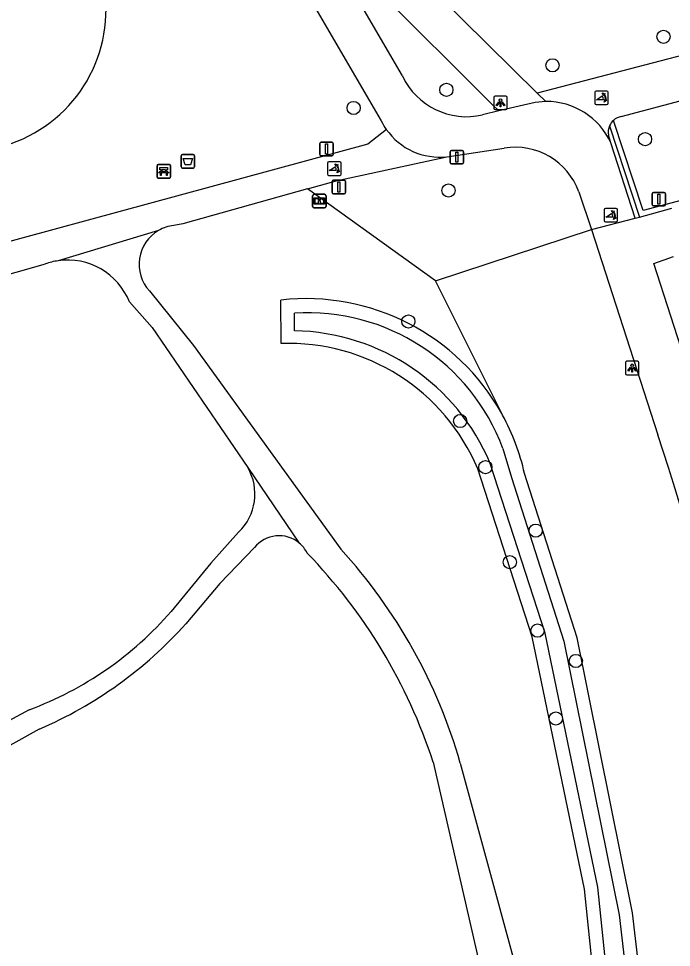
# Model space of a CAD drawing. Extents: x 162880 to 165536, y 384011 to 385179.
# Drawn here: x 163729.3 to 163777.7, y 384375.9 to 384444.8 of the extents above; entities that cross this region are included whole.
import ezdxf

# ---------------------------------------------------------------- set-up
doc = ezdxf.new("R2010")
doc.units = 0
for name, color, linetype in [('IMGEO_Afsluitpaal', 7, 'Continuous'), ('IMGEO_Afvalbak', 7, 'Continuous'), ('IMGEO_Bank', 7, 'Continuous'), ('IMGEO_Boom', 7, 'Continuous'), ('IMGEO_Fietspad_gesloten', 7, 'Continuous'), ('IMGEO_Groenvoorziening', 7, 'Continuous'), ('IMGEO_Haag', 7, 'Continuous'), ('IMGEO_Informatiebord', 7, 'Continuous'), ('IMGEO_Lichtpunt', 7, 'Continuous'), ('IMGEO_Loofbos', 7, 'Continuous'), ('IMGEO_Poller', 7, 'Continuous'), ('IMGEO_Rijbaan_lokaal_open', 7, 'Continuous'), ('IMGEO_Verkeersbordpaal', 7, 'Continuous'), ('IMGEO_Voetpad_gesloten', 7, 'Continuous'), ('IMGEO_Voetpad_halfverhard', 7, 'Continuous'), ('IMGEO_Waterloop', 7, 'Continuous')]:
    doc.layers.add(name, color=color, linetype=linetype)

msp = doc.modelspace()

# ---------------------------------------------------------------- linework, layer by layer
at = {"layer": 'IMGEO_Afsluitpaal'}
for p, q in [((163751.618, 384434.702), (163751.618, 384435.502)), ((163751.618, 384435.502), (163751.618, 384434.702)), ((163751.718, 384435.602), (163752.508, 384435.602)), ((163752.508, 384435.602), (163751.718, 384435.602)), ((163752.608, 384435.502), (163752.608, 384434.702)), ((163752.608, 384434.702), (163752.608, 384435.502)), ((163761.375, 384435.004), (163762.165, 384435.004)), ((163762.165, 384435.004), (163761.375, 384435.004)), ((163752.508, 384434.602), (163751.718, 384434.602)), ((163751.718, 384434.602), (163752.508, 384434.602)), ((163761.275, 384434.104), (163761.275, 384434.904)), ((163761.275, 384434.904), (163761.275, 384434.104)), ((163762.265, 384434.904), (163762.265, 384434.104)), ((163762.265, 384434.104), (163762.265, 384434.904)), ((163762.165, 384434.004), (163761.375, 384434.004)), ((163761.375, 384434.004), (163762.165, 384434.004)), ((163752.536, 384431.888), (163752.536, 384432.688)), ((163752.536, 384432.688), (163752.536, 384431.888)), ((163752.636, 384432.788), (163753.426, 384432.788)), ((163753.426, 384432.788), (163752.636, 384432.788)), ((163753.526, 384432.688), (163753.526, 384431.888)), ((163753.526, 384431.888), (163753.526, 384432.688)), ((163753.426, 384431.788), (163752.636, 384431.788)), ((163752.636, 384431.788), (163753.426, 384431.788))]:
    msp.add_line(p, q, dxfattribs=at)
for points in [[(163752.038, 384435.477), (163752.188, 384435.477), (163752.188, 384434.727), (163752.038, 384434.727), (163752.038, 384435.477)], [(163761.695, 384434.879), (163761.845, 384434.879), (163761.845, 384434.129), (163761.695, 384434.129), (163761.695, 384434.879)], [(163752.956, 384432.663), (163753.106, 384432.663), (163753.106, 384431.913), (163752.956, 384431.913), (163752.956, 384432.663)]]:
    msp.add_lwpolyline(points, dxfattribs=at)
for centre, start, end in [((163751.718, 384435.502), 90, 180), ((163751.718, 384435.502), 90, 180), ((163752.508, 384435.502), 0, 90), ((163752.508, 384435.502), 360, 90), ((163761.375, 384434.904), 90, 180), ((163761.375, 384434.904), 90, 180), ((163762.165, 384434.904), 0, 90), ((163762.165, 384434.904), 360, 90), ((163751.718, 384434.702), 180, 270), ((163751.718, 384434.702), 180, 270), ((163752.508, 384434.702), 270, 0), ((163752.508, 384434.702), 270, 0), ((163761.375, 384434.104), 180, 270), ((163761.375, 384434.104), 180, 270), ((163762.165, 384434.104), 270, 0), ((163762.165, 384434.104), 270, 0), ((163752.636, 384432.688), 90, 180), ((163752.636, 384432.688), 90, 180), ((163753.426, 384432.688), 0, 90), ((163753.426, 384432.688), 360, 90), ((163752.636, 384431.888), 180, 270), ((163752.636, 384431.888), 180, 270), ((163753.426, 384431.888), 270, 0), ((163753.426, 384431.888), 270, 0)]:
    msp.add_arc(centre, 0.1, start, end, dxfattribs=at)
at = {"layer": 'IMGEO_Afvalbak'}
for p, q in [((163741.342, 384433.794), (163741.342, 384434.594)), ((163741.342, 384434.594), (163741.342, 384433.794)), ((163741.442, 384434.694), (163742.232, 384434.694)), ((163742.232, 384434.694), (163741.442, 384434.694)), ((163742.332, 384434.594), (163742.332, 384433.794)), ((163742.332, 384433.794), (163742.332, 384434.594)), ((163742.232, 384433.694), (163741.442, 384433.694)), ((163741.442, 384433.694), (163742.232, 384433.694))]:
    msp.add_line(p, q, dxfattribs=at)
msp.add_lwpolyline([(163741.485, 384434.408), (163742.189, 384434.408), (163742.04, 384433.938), (163741.634, 384433.938), (163741.485, 384434.408)], dxfattribs=at)
for centre, start, end in [((163741.442, 384434.594), 90, 180), ((163741.442, 384434.594), 90, 180), ((163742.232, 384434.594), 0, 90), ((163742.232, 384434.594), 360, 90), ((163741.442, 384433.794), 180, 270), ((163741.442, 384433.794), 180, 270), ((163742.232, 384433.794), 270, 0), ((163742.232, 384433.794), 270, 0)]:
    msp.add_arc(centre, 0.1, start, end, dxfattribs=at)
at = {"layer": 'IMGEO_Bank'}
for p, q in [((163739.552, 384433.023), (163739.552, 384433.864)), ((163739.552, 384433.864), (163739.552, 384433.023)), ((163739.627, 384433.948), (163740.468, 384433.948)), ((163740.468, 384433.948), (163739.627, 384433.948)), ((163740.552, 384433.873), (163740.552, 384433.032)), ((163740.552, 384433.032), (163740.552, 384433.873)), ((163740.477, 384432.948), (163739.636, 384432.948)), ((163739.636, 384432.948), (163740.477, 384432.948)), ((163740.249, 384433.346), (163739.856, 384433.346)), ((163739.861, 384433.454), (163739.861, 384433.56)), ((163739.905, 384433.56), (163739.905, 384433.454)), ((163740.193, 384433.566), (163739.911, 384433.566)), ((163739.911, 384433.448), (163740.193, 384433.448)), ((163740.199, 384433.454), (163740.199, 384433.56)), ((163740.243, 384433.56), (163740.243, 384433.454))]:
    msp.add_line(p, q, dxfattribs=at)
for points in [[(163739.855, 384433.566), (163739.769, 384433.566), (163739.769, 384433.727), (163740.332, 384433.727), (163740.332, 384433.566), (163740.249, 384433.566)], [(163739.799, 384433.346), (163739.657, 384433.346), (163739.769, 384433.448), (163739.855, 384433.448)], [(163739.849, 384433.339), (163739.849, 384433.132), (163739.806, 384433.132), (163739.806, 384433.339)], [(163740.249, 384433.448), (163740.332, 384433.448), (163740.444, 384433.346), (163740.305, 384433.346)], [(163740.299, 384433.339), (163740.299, 384433.132), (163740.255, 384433.132), (163740.255, 384433.339)]]:
    msp.add_lwpolyline(points, dxfattribs=at)
for centre, radius, start, end in [((163739.63, 384433.87), 0.0779, 92.4484, 184.28452), ((163739.63, 384433.87), 0.0779, 92.4484, 184.28452), ((163740.474, 384433.87), 0.0779, 2.4484, 94.28452), ((163740.474, 384433.87), 0.0779, 2.4484, 94.28452), ((163739.63, 384433.026), 0.0779, 182.4484, 274.28452), ((163739.63, 384433.026), 0.0779, 182.4484, 274.28452), ((163739.799, 384433.339), 0.00671, 2.89567, 87.10433), ((163739.856, 384433.339), 0.00671, 92.89567, 177.10433), ((163739.854, 384433.559), 0.00671, 2.89567, 87.10433), ((163739.854, 384433.455), 0.00671, 272.89567, 357.10433), ((163739.911, 384433.559), 0.00671, 92.89567, 177.10433), ((163739.911, 384433.455), 0.00671, 182.89567, 267.10433), ((163740.193, 384433.559), 0.00671, 2.89567, 87.10433), ((163740.193, 384433.455), 0.00671, 272.89567, 357.10433), ((163740.25, 384433.559), 0.00671, 92.89567, 177.10433), ((163740.25, 384433.455), 0.00671, 182.89567, 267.10433), ((163740.248, 384433.339), 0.00671, 2.89567, 87.10433), ((163740.305, 384433.339), 0.00671, 92.89567, 177.10433), ((163740.474, 384433.026), 0.0779, 272.4484, 4.28452), ((163740.474, 384433.026), 0.0779, 272.4484, 4.28452)]:
    msp.add_arc(centre, radius, start, end, dxfattribs=at)
at = {"layer": 'IMGEO_Boom'}
for centre in [(163777.073, 384443.428), (163768.857, 384441.31), (163760.99, 384439.491), (163754.117, 384438.149), (163775.708, 384435.831), (163761.144, 384432.03), (163758.174, 384422.322), (163762.011, 384414.938), (163763.878, 384411.516), (163767.609, 384406.812), (163765.69, 384404.47), (163767.739, 384399.399), (163770.58, 384397.149), (163769.095, 384392.878)]:
    msp.add_circle(centre, 0.489, dxfattribs=at)
at = {"layer": 'IMGEO_Fietspad_gesloten'}
for points in [[(163775.3, 384430.061), (163777.69, 384430.711)], [(163774.966, 384429.974), (163775.3, 384430.061)], [(163771.751, 384429.132), (163776.651, 384413.901)], [(163780.151, 384414.912), (163776.364, 384426.615), (163777.829, 384427.14)]]:
    msp.add_lwpolyline(points, dxfattribs=at)
msp.add_arc((163573.957, 384346.303), 213.668, 7.60789, 18.44351, dxfattribs=at)
at = {"layer": 'IMGEO_Groenvoorziening'}
for points in [[(163764.881, 384437.924), (163764.411, 384438.387), (163755.836, 384446.954), (163758.484, 384448.385)], [(163760.175, 384425.341), (163771.751, 384429.132)], [(163765.155, 384415.37), (163765.089, 384415.49)], [(163775.432, 384315.142), (163777.619, 384331.877), (163777.068, 384358.791), (163774.779, 384378.47), (163770.672, 384398.873), (163766.782, 384411.041)]]:
    msp.add_lwpolyline(points, dxfattribs=at)
for centre, radius, start, end in [((163725.264, 384445.432), 10.513, 286.69728, 8.22397), ((163750.567, 384407.417), 16.615, 12.59816, 28.59803)]:
    msp.add_arc(centre, radius, start, end, dxfattribs=at)
at = {"layer": 'IMGEO_Haag'}
for points in [[(163782.654, 384432.426), (163775.562, 384430.545), (163773.371, 384437.23)], [(163773.081, 384436.833), (163775.3, 384430.061)]]:
    msp.add_lwpolyline(points, dxfattribs=at)
at = {"layer": 'IMGEO_Informatiebord'}
for p, q in [((163751.082, 384430.845), (163751.082, 384431.645)), ((163751.082, 384431.645), (163751.082, 384430.845)), ((163751.182, 384431.745), (163751.972, 384431.745)), ((163751.972, 384431.745), (163751.182, 384431.745)), ((163752.072, 384431.645), (163752.072, 384430.845)), ((163752.072, 384430.845), (163752.072, 384431.645)), ((163751.972, 384430.745), (163751.182, 384430.745)), ((163751.182, 384430.745), (163751.972, 384430.745))]:
    msp.add_line(p, q, dxfattribs=at)
for points in [[(163751.183, 384431.477), (163751.971, 384431.477), (163751.971, 384431.013), (163751.183, 384431.013), (163751.183, 384431.477)], [(163751.248, 384431.412), (163751.248, 384431.078), (163751.523, 384431.078), (163751.524, 384431.291), (163751.628, 384431.292), (163751.629, 384431.078), (163751.906, 384431.078), (163751.906, 384431.412), (163751.63, 384431.412), (163751.63, 384431.332), (163751.524, 384431.332), (163751.524, 384431.412), (163751.248, 384431.412)]]:
    msp.add_lwpolyline(points, dxfattribs=at)
for centre, start, end in [((163751.182, 384431.645), 90, 180), ((163751.182, 384431.645), 90, 180), ((163751.972, 384431.645), 0, 90), ((163751.972, 384431.645), 360, 90), ((163751.182, 384430.845), 180, 270), ((163751.182, 384430.845), 180, 270), ((163751.972, 384430.845), 270, 0), ((163751.972, 384430.845), 270, 0)]:
    msp.add_arc(centre, 0.1, start, end, dxfattribs=at)
at = {"layer": 'IMGEO_Lichtpunt'}
for p, q in [((163764.502, 384438.93), (163764.502, 384438.123)), ((163764.502, 384438.93), (163764.502, 384438.123)), ((163765.404, 384439.025), (163764.596, 384439.025)), ((163765.404, 384439.025), (163764.596, 384439.025)), ((163765.498, 384438.123), (163765.498, 384438.93)), ((163765.498, 384438.123), (163765.498, 384438.93)), ((163764.596, 384438.029), (163765.404, 384438.029)), ((163764.596, 384438.029), (163765.404, 384438.029)), ((163774.257, 384419.271), (163774.257, 384418.464)), ((163774.257, 384419.271), (163774.257, 384418.464)), ((163775.159, 384419.366), (163774.351, 384419.366)), ((163775.159, 384419.366), (163774.351, 384419.366)), ((163775.253, 384418.464), (163775.253, 384419.271)), ((163775.253, 384418.464), (163775.253, 384419.271)), ((163774.351, 384418.37), (163775.159, 384418.37)), ((163774.351, 384418.37), (163775.159, 384418.37))]:
    msp.add_line(p, q, dxfattribs=at)
for points in [[(163764.876, 384438.594), (163764.915, 384438.566), (163764.727, 384438.304), (163764.689, 384438.331), (163764.876, 384438.594)], [(163764.978, 384438.546), (163765.025, 384438.546), (163765.025, 384438.224), (163764.978, 384438.224), (163764.978, 384438.546)], [(163765.088, 384438.566), (163765.126, 384438.593), (163765.313, 384438.331), (163765.274, 384438.303), (163765.088, 384438.566)], [(163774.631, 384418.935), (163774.67, 384418.907), (163774.482, 384418.645), (163774.444, 384418.672), (163774.631, 384418.935)], [(163774.733, 384418.887), (163774.78, 384418.887), (163774.78, 384418.565), (163774.733, 384418.565), (163774.733, 384418.887)], [(163774.843, 384418.907), (163774.881, 384418.934), (163775.068, 384418.672), (163775.029, 384418.644), (163774.843, 384418.907)]]:
    msp.add_lwpolyline(points, dxfattribs=at)
for centre in [(163765.001, 384438.728), (163774.756, 384419.069)]:
    msp.add_circle(centre, 0.0994, dxfattribs=at)
for centre, start, end in [((163764.596, 384438.93), 90, 180), ((163764.596, 384438.93), 90, 180), ((163765.404, 384438.93), 0, 90), ((163765.404, 384438.93), 0, 90), ((163764.596, 384438.123), 180, 270), ((163764.596, 384438.123), 180, 270), ((163765.404, 384438.123), 270, 0), ((163765.404, 384438.123), 270, 360), ((163774.351, 384419.271), 90, 180), ((163774.351, 384419.271), 90, 180), ((163775.159, 384419.271), 0, 90), ((163775.159, 384419.271), 0, 90), ((163774.351, 384418.464), 180, 270), ((163774.351, 384418.464), 180, 270), ((163775.159, 384418.464), 270, 0), ((163775.159, 384418.464), 270, 360)]:
    msp.add_arc(centre, 0.0946, start, end, dxfattribs=at)
at = {"layer": 'IMGEO_Loofbos'}
for points in [[(163758.484, 384448.385), (163767.725, 384439.247)], [(163760.175, 384425.341), (163750.693, 384432.142)], [(163765.089, 384415.49), (163760.175, 384425.341)], [(163748.743, 384420.677), (163748.734, 384423.905)], [(163772.239, 384316.14), (163773.936, 384333.869), (163773.587, 384357.325), (163771.222, 384380.233), (163767.336, 384398.943), (163763.317, 384411.393)]]:
    msp.add_lwpolyline(points, dxfattribs=at)
for centre, radius, start, end in [((163750.599, 384407.428), 16.582, 29.08992, 96.45649), ((163749.313, 384405.491), 15.197, 22.85353, 92.15018)]:
    msp.add_arc(centre, radius, start, end, dxfattribs=at)
at = {"layer": 'IMGEO_Poller'}
for p, q in [((163771.983, 384439.311), (163771.983, 384438.504)), ((163771.983, 384439.311), (163771.983, 384438.504)), ((163772.885, 384439.406), (163772.077, 384439.406)), ((163772.885, 384439.406), (163772.077, 384439.406)), ((163772.979, 384438.504), (163772.979, 384439.311)), ((163772.979, 384438.504), (163772.979, 384439.311)), ((163772.077, 384438.409), (163772.885, 384438.409)), ((163772.077, 384438.409), (163772.885, 384438.409)), ((163752.192, 384434.053), (163752.192, 384433.246)), ((163752.192, 384434.053), (163752.192, 384433.246)), ((163753.094, 384434.148), (163752.286, 384434.148)), ((163753.094, 384434.148), (163752.286, 384434.148)), ((163753.188, 384433.246), (163753.188, 384434.053)), ((163753.188, 384433.246), (163753.188, 384434.053)), ((163752.286, 384433.151), (163753.094, 384433.151)), ((163752.286, 384433.151), (163753.094, 384433.151)), ((163772.679, 384430.601), (163772.679, 384429.794)), ((163772.679, 384430.601), (163772.679, 384429.794)), ((163773.581, 384430.696), (163772.773, 384430.696)), ((163773.581, 384430.696), (163772.773, 384430.696)), ((163773.675, 384429.794), (163773.675, 384430.601)), ((163773.675, 384429.794), (163773.675, 384430.601)), ((163772.773, 384429.699), (163773.581, 384429.699)), ((163772.773, 384429.699), (163773.581, 384429.699))]:
    msp.add_line(p, q, dxfattribs=at)
for points in [[(163772.662, 384439.135), (163772.65, 384439.062), (163772.525, 384439.267)], [(163772.525, 384439.267), (163772.756, 384439.201), (163772.685, 384439.169)], [(163772.618, 384438.762), (163772.105, 384438.762), (163772.535, 384439.037)], [(163772.678, 384438.59), (163772.744, 384438.821), (163772.774, 384438.753)], [(163772.81, 384438.726), (163772.882, 384438.715), (163772.678, 384438.59)], [(163752.827, 384433.504), (163752.314, 384433.504), (163752.744, 384433.779)], [(163752.871, 384433.877), (163752.859, 384433.804), (163752.734, 384434.009)], [(163752.734, 384434.009), (163752.965, 384433.943), (163752.894, 384433.911)], [(163752.887, 384433.332), (163752.953, 384433.563), (163752.983, 384433.495)], [(163753.019, 384433.468), (163753.091, 384433.457), (163752.887, 384433.332)], [(163773.314, 384430.052), (163772.801, 384430.052), (163773.231, 384430.327)], [(163773.358, 384430.425), (163773.346, 384430.352), (163773.221, 384430.557)], [(163773.221, 384430.557), (163773.452, 384430.491), (163773.381, 384430.459)], [(163773.374, 384429.88), (163773.44, 384430.111), (163773.47, 384430.043)], [(163773.506, 384430.016), (163773.578, 384430.005), (163773.374, 384429.88)]]:
    msp.add_lwpolyline(points, dxfattribs=at)
for centre, radius, start, end in [((163772.077, 384439.311), 0.0946, 90, 180), ((163772.077, 384439.311), 0.0946, 90, 180), ((163772.304, 384438.822), 0.476, 351.75274, 41.16905), ((163772.304, 384438.822), 0.516, 349.35686, 42.29123), ((163772.885, 384439.311), 0.0946, 0, 90), ((163772.885, 384439.311), 0.0946, 0, 90), ((163772.077, 384438.504), 0.0946, 180, 270), ((163772.077, 384438.504), 0.0946, 180, 270), ((163772.29, 384438.812), 0.332, 351.32473, 42.4854), ((163772.885, 384438.504), 0.0946, 270, 0), ((163772.885, 384438.504), 0.0946, 270, 0), ((163752.286, 384434.053), 0.0946, 90, 180), ((163752.286, 384434.053), 0.0946, 90, 180), ((163752.499, 384433.554), 0.332, 351.32473, 42.4854), ((163752.513, 384433.564), 0.476, 351.75274, 41.16905), ((163752.513, 384433.564), 0.516, 349.35686, 42.29123), ((163753.094, 384434.053), 0.0946, 0, 90), ((163753.094, 384434.053), 0.0946, 0, 90), ((163752.286, 384433.246), 0.0946, 180, 270), ((163752.286, 384433.246), 0.0946, 180, 270), ((163753.094, 384433.246), 0.0946, 270, 0), ((163753.094, 384433.246), 0.0946, 270, 0), ((163772.773, 384430.601), 0.0946, 90, 180), ((163772.773, 384430.601), 0.0946, 90, 180), ((163772.986, 384430.102), 0.332, 351.32473, 42.4854), ((163773, 384430.112), 0.476, 351.75274, 41.16905), ((163773, 384430.112), 0.516, 349.35686, 42.29123), ((163773.581, 384430.601), 0.0946, 0, 90), ((163773.581, 384430.601), 0.0946, 0, 90), ((163772.773, 384429.794), 0.0946, 180, 270), ((163772.773, 384429.794), 0.0946, 180, 270), ((163773.581, 384429.794), 0.0946, 270, 0), ((163773.581, 384429.794), 0.0946, 270, 0)]:
    msp.add_arc(centre, radius, start, end, dxfattribs=at)
at = {"layer": 'IMGEO_Rijbaan_lokaal_open'}
for points in [[(163757.735, 384440.524), (163748.677, 384456.093), (163746.85, 384459.283), (163745.325, 384462.183)], [(163744.953, 384456.437), (163756.16, 384437.2)], [(163768.36, 384438.631), (163767.581, 384438.557), (163764.881, 384437.924)], [(163764.881, 384437.924), (163763.676, 384437.642)], [(163761.031, 384434.532), (163765.278, 384435.17)], [(163774.966, 384429.974), (163773.171, 384435.563)], [(163770.801, 384431.926), (163771.751, 384429.132)], [(163771.751, 384429.132), (163774.966, 384429.974)]]:
    msp.add_lwpolyline(points, dxfattribs=at)
for centre, radius, start, end in [((163762.47, 384442.72), 5.219, 204.88196, 283.36167), ((163768.399, 384433.386), 5.245, 24.52117, 90.42709), ((163760.684, 384439.448), 5.052, 206.42493, 214.92516), ((163760.494, 384439.332), 4.83, 215.08035, 276.38033), ((163766.097, 384430.24), 4.997, 19.71327, 99.43002)]:
    msp.add_arc(centre, radius, start, end, dxfattribs=at)
at = {"layer": 'IMGEO_Verkeersbordpaal'}
for p, q in [((163776.235, 384430.992), (163776.235, 384431.792)), ((163776.235, 384431.792), (163776.235, 384430.992)), ((163776.335, 384431.892), (163777.125, 384431.892)), ((163777.125, 384431.892), (163776.335, 384431.892)), ((163777.225, 384431.792), (163777.225, 384430.992)), ((163777.225, 384430.992), (163777.225, 384431.792)), ((163777.125, 384430.892), (163776.335, 384430.892)), ((163776.335, 384430.892), (163777.125, 384430.892))]:
    msp.add_line(p, q, dxfattribs=at)
msp.add_lwpolyline([(163776.655, 384431.767), (163776.805, 384431.767), (163776.805, 384431.017), (163776.655, 384431.017), (163776.655, 384431.767)], dxfattribs=at)
for centre, start, end in [((163776.335, 384431.792), 90, 180), ((163776.335, 384431.792), 90, 180), ((163777.125, 384431.792), 0, 90), ((163777.125, 384431.792), 360, 90), ((163776.335, 384430.992), 180, 270), ((163776.335, 384430.992), 180, 270), ((163777.125, 384430.992), 270, 0), ((163777.125, 384430.992), 270, 0)]:
    msp.add_arc(centre, 0.1, start, end, dxfattribs=at)
at = {"layer": 'IMGEO_Voetpad_gesloten'}
for points in [[(163756.542, 384436.556), (163755.176, 384435.454), (163711.156, 384423.493)], [(163750.693, 384432.142), (163752.934, 384432.769), (163761.031, 384434.532)], [(163750.693, 384432.142), (163741.473, 384429.564), (163740.804, 384429.44)], [(163739.666, 384429.067), (163732.218, 384426.821)], [(163712.77, 384421.36), (163722.571, 384424.127), (163731.279, 384426.586)], [(163746.282, 384411.481), (163750.092, 384405.887)], [(163745.6, 384406.701), (163743.533, 384404.405), (163740.609, 384400.826)], [(163746.773, 384405.549), (163744.21, 384402.879), (163741.694, 384399.907)], [(163730.089, 384393.532), (163722.481, 384389.418)], [(163730.827, 384392.092), (163724.101, 384388.358), (163718.377, 384381.619), (163718.785, 384381.255), (163717.141, 384379.365), (163715.285, 384377.622)]]:
    msp.add_lwpolyline(points, dxfattribs=at)
for centre, radius, start, end in [((163741.119, 384426.556), 2.901, 96.23771, 120.05727), ((163732.924, 384422.007), 4.865, 98.34156, 109.75964), ((163742.896, 384409.525), 3.91, 313.74809, 30.01184), ((163748.596, 384404.115), 2.319, 49.82566, 141.80401), ((163721.14, 384417.672), 25.745, 290.3397, 319.131), ((163718.458, 384420.754), 31.217, 293.34211, 318.10147)]:
    msp.add_arc(centre, radius, start, end, dxfattribs=at)
at = {"layer": 'IMGEO_Voetpad_halfverhard'}
for points in [[(163787.79, 384444.476), (163767.725, 384439.247)], [(163773.948, 384437.519), (163786.21, 384440.769)], [(163767.725, 384439.247), (163768.36, 384438.631)], [(163773.171, 384435.563), (163772.99, 384436.127)], [(163738.994, 384424.592), (163742.264, 384420.535), (163753.159, 384405.445)], [(163737.506, 384423.775), (163739.205, 384421.867), (163746.282, 384411.481)], [(163760.018, 384389.635), (163763.425, 384374.759), (163764.373, 384367.528), (163767.842, 384344.239), (163766.611, 384332.635)], [(163762.016, 384389.577), (163765.985, 384374.975), (163766.739, 384368.068), (163770.311, 384344.341), (163768.334, 384330.787)]]:
    msp.add_lwpolyline(points, dxfattribs=at)
for centre, radius, start, end in [((163774.172, 384436.34), 1.197, 132.00295, 155.70239), ((163774.179, 384436.338), 1.204, 101.05676, 132.15276), ((163774.173, 384436.333), 1.201, 155.41505, 189.89564), ((163741.116, 384426.561), 2.895, 120.0611, 222.85859), ((163732.939, 384421.96), 4.914, 21.67667, 98.43762), ((163748.597, 384404.117), 2.317, 26.4312, 49.8216), ((163724.049, 384378.791), 39.469, 15.85936, 42.4783), ((163721.848, 384377.211), 40.141, 18.02982, 44.10495)]:
    msp.add_arc(centre, radius, start, end, dxfattribs=at)
at = {"layer": 'IMGEO_Waterloop'}
for points in [[(163749.74, 384421.629), (163749.737, 384422.933)], [(163765.181, 384412.91), (163765.826, 384410.746), (163769.703, 384398.621), (163773.79, 384378.313), (163776.069, 384358.723), (163776.618, 384331.932)], [(163776.618, 384331.932), (163774.582, 384316.358), (163773.858, 384316.555), (163773.305, 384316.783), (163774.937, 384333.829), (163774.586, 384357.384), (163772.211, 384380.386), (163768.304, 384399.199), (163764.242, 384411.783)]]:
    msp.add_lwpolyline(points, dxfattribs=at)
for centre, radius, start, end in [((163750.706, 384407.516), 15.448, 20.43858, 93.5951), ((163749.448, 384405.596), 16.036, 22.69514, 88.95649)]:
    msp.add_arc(centre, radius, start, end, dxfattribs=at)

doc.saveas('drawing.dxf')
